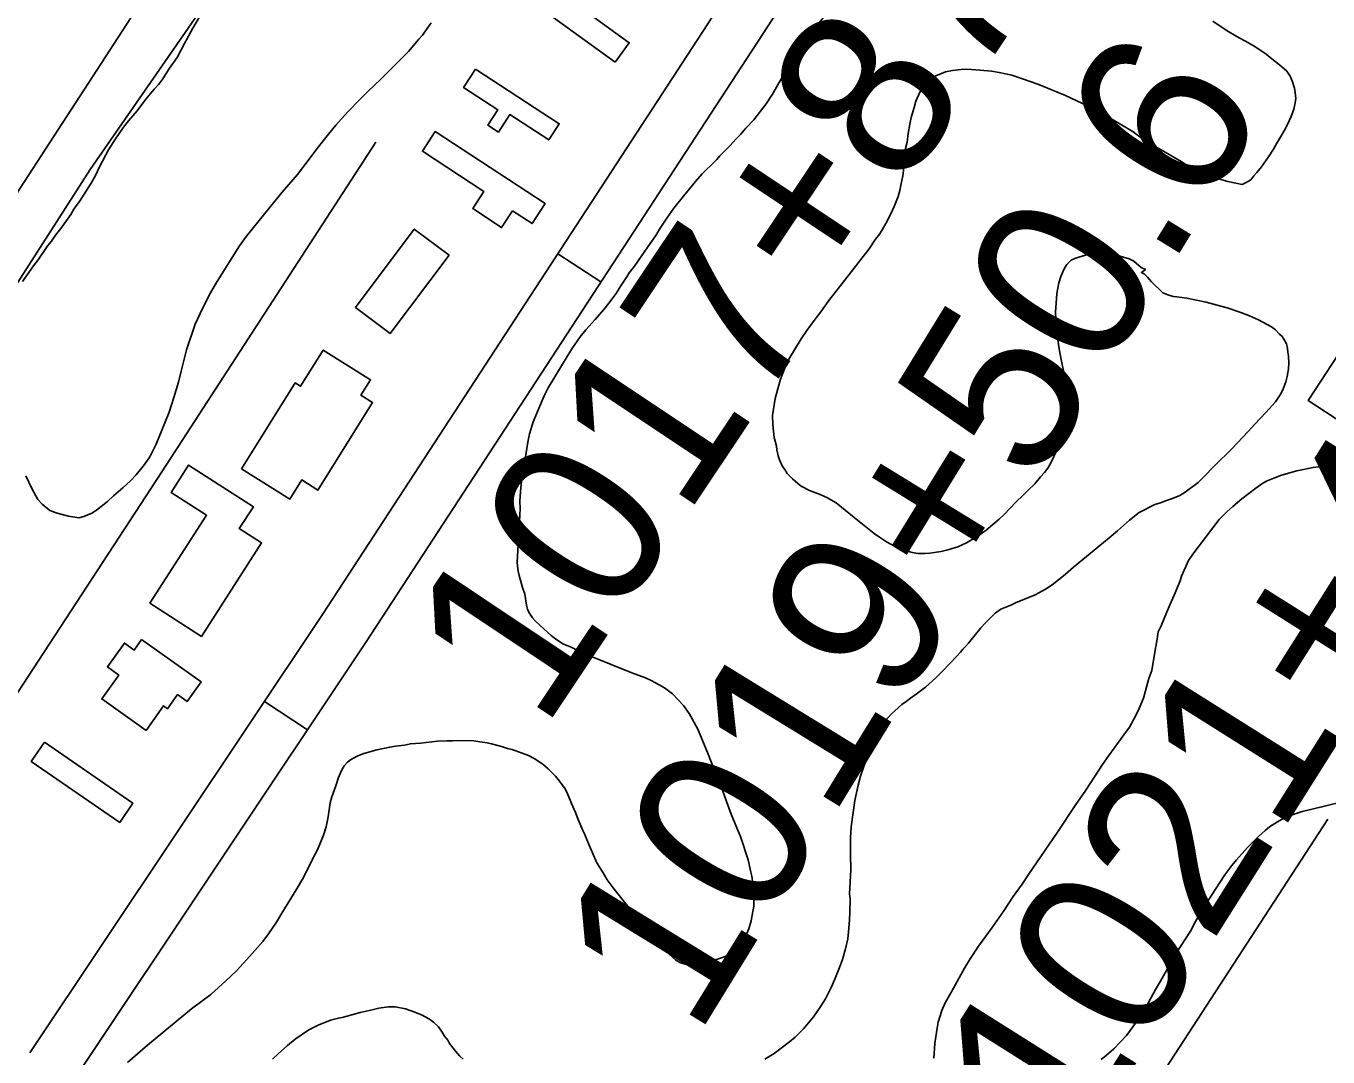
# Model space of a CAD drawing. Extents: x 3823584 to 3861785, y 301729 to 327625.
# Drawn here: x 3854969 to 3855726, y 314672 to 315272 of the extents above; entities that cross this region are included whole.
import ezdxf

# ---------------------------------------------------------------- set-up
doc = ezdxf.new("R2010")
doc.units = 0
for name, color, linetype in [('V-BLDG-OTLN', 7, 'Continuous'), ('V-ROAD-CNTR', 7, 'Continuous'), ('V-SITE-VEGE', 7, 'Continuous'), ('V-SURV-IDEN', 7, 'Continuous'), ('V-TOPO-SHOR', 7, 'Continuous')]:
    doc.layers.add(name, color=color, linetype=linetype)

msp = doc.modelspace()

# ---------------------------------------------------------------- linework, layer by layer
at = {"layer": 'V-BLDG-OTLN'}
for points in [[(3855311.85, 315250.74), (3855257.48, 315290.17), (3855265.67, 315301.45), (3855320.03, 315262.02)], [(3855230.72, 315246.57), (3855279.37, 315214.87), (3855273.27, 315205.5), (3855250.62, 315220.25), (3855243.99, 315210.08), (3855237.9, 315214.05), (3855243.71, 315222.96), (3855223.79, 315235.94)], [(3855207.3, 315210.37), (3855271.17, 315168.51), (3855263.55, 315156.88), (3855252.27, 315164.27), (3855245.88, 315154.52), (3855229.06, 315165.54), (3855235.58, 315175.48), (3855199.81, 315198.93)], [(3855215.29, 315138.49), (3855181.08, 315092.89), (3855160.85, 315108.07), (3855195.06, 315153.67)], [(3855766.94, 315088.63), (3855735.48, 315040.44), (3855714.74, 315053.98), (3855746.2, 315102.17)], [(3855094.67, 315014.21), (3855125.92, 315064.26), (3855129.06, 315062.3), (3855142.17, 315083.3), (3855169.73, 315066.09), (3855164.07, 315057.03), (3855170.88, 315052.78), (3855139.14, 315001.94), (3855129.74, 315007.81), (3855122.78, 314996.66)], [(3855041.49, 314936.07), (3855074.37, 314987.26), (3855053.74, 315000.52), (3855063.96, 315016.43), (3855101.59, 314992.26), (3855093.38, 314979.49), (3855106.34, 314971.16), (3855071.38, 314916.86)], [(3855036.6, 314914.98), (3855071.16, 314890.42), (3855063.04, 314879), (3855057.46, 314882.96), (3855051.63, 314874.75), (3855049.29, 314876.42), (3855039.2, 314862.21), (3855013.49, 314880.47), (3855023.37, 314894.37), (3855016.72, 314899.1), (3855026.58, 314912.96), (3855032.29, 314908.92)], [(3854980.15, 314855.24), (3855031.54, 314819.79), (3855023.89, 314808.71), (3854972.5, 314844.15)]]:
    msp.add_lwpolyline(points, close=True, dxfattribs=at)
at = {"layer": 'V-ROAD-CNTR'}
for p, q in [((3855303.64, 315122.9), (3855278.51, 315139.28)), ((3855133.04, 314862.41), (3855108.09, 314879.07))]:
    msp.add_line(p, q, dxfattribs=at)
for points in [[(3855487.01, 315979.64), (3854820.94, 314954.31)], [(3855508.98, 315958.38), (3855344.09, 315704.56), (3855110.49, 315338.37), (3855006.71, 315188.37), (3854846.2, 314938.38)], [(3855699.29, 315774.07), (3855483.16, 315453.25), (3855142.16, 314930.1), (3854971.62, 314674.66)], [(3855721.18, 315752.86), (3855508.17, 315436.68), (3855167.2, 314913.58), (3854996.57, 314658)]]:
    msp.add_lwpolyline(points, dxfattribs=at)
msp.add_spline([(3854116.13, 316942.4), (3854169.42, 316931.52), (3854298.84, 316901.82), (3854437.58, 316854.58), (3854560.47, 316798.18), (3854671.19, 316730.15), (3854747.11, 316675.95), (3854806.61, 316630.04), (3854875.81, 316567.34), (3854972.81, 316478.01), (3855148.5, 316306.83), (3855485, 315981.59), (3856075.1, 315410.1), (3856623.47, 314884.78), (3857154.48, 314370.37), (3857470.65, 314060.55), (3857747.38, 313795.59), (3858247.58, 313313.32), (3858629.53, 312940.33), (3859041.83, 312538.5), (3859429.79, 312165.72), (3859613.32, 311989.18)], degree=3, dxfattribs=at)
at = {"layer": 'V-SITE-VEGE'}
for points in [[(3854967.3, 315123.09), (3854973.78, 315132.33), (3854976.46, 315135.87), (3854982.15, 315144.04), (3854984.2, 315146.66), (3854986.56, 315150.05), (3854989.72, 315154.05), (3854995.41, 315162.21), (3854997.31, 315165.3), (3854998.57, 315167.15), (3855000.46, 315169.61), (3855007.27, 315180.41), (3855009.01, 315183.49), (3855010.12, 315185.66), (3855011.88, 315189.52), (3855015.85, 315196.93), (3855017.43, 315199.7), (3855021.39, 315206.18), (3855026.13, 315212.96), (3855028.97, 315216.66), (3855034.01, 315222.5), (3855039.06, 315229.12), (3855043.94, 315234.97), (3855046.46, 315237.73), (3855048.51, 315240.51), (3855052.78, 315247.14), (3855057.36, 315253.45), (3855061.49, 315261.64), (3855066.41, 315270.43), (3855072.75, 315281.39)], [(3855332.75, 314891.27), (3855329.5, 314892.71), (3855321.61, 314895.59), (3855309.56, 314900.55), (3855298.42, 314904.87), (3855292.86, 314907.42), (3855290.39, 314908.38), (3855286.22, 314910.61), (3855281.42, 314912.53), (3855277.26, 314915.37), (3855274.65, 314917.42), (3855268.19, 314923.09), (3855265.43, 314925.92), (3855263.89, 314927.64), (3855261.9, 314930.46), (3855261, 314932.65), (3855260.25, 314934.99), (3855259.39, 314941.36), (3855258.04, 314945.26), (3855256.1, 314952.28), (3855255.51, 314954.77), (3855255.08, 314957.73), (3855254.95, 314959.9), (3855255.53, 314970.3), (3855255.56, 314972.63), (3855256.11, 314979.62), (3855256.71, 314991.11), (3855256.45, 314995.46), (3855256.82, 315001.04), (3855257.36, 315007.1), (3855259.04, 315017.95), (3855259.87, 315022.45), (3855261.04, 315029.73), (3855262.03, 315034.69), (3855264.13, 315041.5), (3855270.52, 315056.8), (3855272.9, 315061.28), (3855276.71, 315067.76), (3855286.68, 315083.96), (3855291.58, 315091.04), (3855294.89, 315095.04), (3855300.24, 315101.04), (3855305.27, 315106.88), (3855308.27, 315110.58), (3855312.38, 315116.28), (3855314.75, 315120.13), (3855318.7, 315125.99), (3855319.97, 315128.15), (3855323.12, 315132.15), (3855330.87, 315143.4), (3855335.44, 315149.87), (3855337.98, 315154.19), (3855341.93, 315160.05), (3855346.04, 315165.75), (3855351.56, 315172.83), (3855358.49, 315181.29), (3855362.42, 315185.75), (3855364.94, 315188.36), (3855367.45, 315190.67), (3855370.91, 315194.04), (3855372.8, 315196.19), (3855378.46, 315202.03), (3855382.23, 315206.18), (3855384.9, 315208.79), (3855387.9, 315212.33), (3855392.46, 315217.24), (3855399.71, 315226.48), (3855403.35, 315232.18), (3855411.75, 315246.69), (3855416.82, 315254.86), (3855422.66, 315263.49), (3855426.93, 315269.19), (3855433.39, 315277.19)], [(3855659.21, 315274.57), (3855667.53, 315268.88), (3855672.78, 315265.87), (3855680.03, 315261.9), (3855684.36, 315259.36), (3855690.37, 315255.41), (3855693.6, 315252.73), (3855698.06, 315249.26), (3855702.37, 315245.48), (3855704.2, 315242.51), (3855705.41, 315239.86), (3855706.76, 315235.65), (3855707.2, 315233.16), (3855707.46, 315229.58), (3855707.12, 315227.1), (3855706.3, 315223.38), (3855704.86, 315219.21), (3855703.74, 315216.58), (3855701.35, 315211.79), (3855696.45, 315203.61), (3855694.54, 315200.22), (3855691.54, 315195.59), (3855687.58, 315189.89), (3855684.91, 315186.5), (3855683.18, 315184.66), (3855681.29, 315182.35), (3855678.31, 315180.52), (3855676.28, 315179.61), (3855672.72, 315180.28), (3855668.07, 315181.42), (3855659.86, 315183.69), (3855657.08, 315184.65), (3855652.75, 315186.41), (3855649.82, 315188), (3855644.72, 315190.39), (3855640.87, 315192.92), (3855629.29, 315199.73), (3855622.2, 315203.7), (3855617.57, 315206.71), (3855612.95, 315210.17), (3855599.07, 315218.57), (3855583.17, 315226.83), (3855573.58, 315231.29), (3855557.51, 315237.85), (3855548.07, 315241.22), (3855542.5, 315243.15), (3855535.06, 315244.79), (3855530.57, 315245.46), (3855524.05, 315246.16), (3855519.09, 315246.53), (3855514.58, 315246.74), (3855508.05, 315245.88), (3855503.85, 315245), (3855498.23, 315242.73), (3855494.79, 315240.75), (3855491.17, 315236.91), (3855489.11, 315233.67), (3855486.72, 315228.11), (3855485.59, 315224.4), (3855483.96, 315218.51), (3855483.14, 315214.64), (3855482.15, 315209.22), (3855481.62, 315204.25), (3855480.48, 315199.76), (3855479.98, 315196.34), (3855479.96, 315194.17), (3855479.59, 315189.82), (3855479.57, 315187.81), (3855479.07, 315184.7), (3855477.92, 315179.13), (3855477.42, 315176.18), (3855476.29, 315172.62), (3855474.04, 315166.74), (3855473.09, 315164.58)], [(3855204.85, 315273.64), (3855199.79, 315266.4), (3855197.75, 315264.09), (3855191.76, 315256.86), (3855175.58, 315240.74), (3855168.19, 315233.68), (3855163.48, 315228.92), (3855156.24, 315221.55), (3855149.48, 315214.01), (3855145.23, 315208.94), (3855139.23, 315201.39), (3855135.76, 315196.62), (3855127.24, 315185.38), (3855118.27, 315175.08), (3855108.19, 315162.77), (3855097.62, 315149.53), (3855093.52, 315143.83), (3855080.07, 315122.55), (3855076.58, 315116.54), (3855071.97, 315107.42), (3855067.67, 315098.31), (3855062.68, 315083.45), (3855062.02, 315080.35), (3855059.59, 315071.06), (3855058.11, 315064.71), (3855055.37, 315055.73), (3855052.63, 315047.22), (3855045.11, 315028.52)], [(3855473.09, 315164.58), (3855470.22, 315158.71), (3855469.27, 315156.86), (3855465.62, 315150.84), (3855463.26, 315147.77), (3855459.47, 315142.22), (3855454.58, 315136.06), (3855443.85, 315122.05), (3855436.13, 315112.2), (3855431.39, 315105.57), (3855428.08, 315101.27), (3855423.34, 315094.64), (3855420.02, 315089.86), (3855412.74, 315077.98), (3855410.67, 315073.35), (3855407.95, 315066.39), (3855404.87, 315055.24), (3855403.35, 315045.32), (3855403.6, 315039.88), (3855404.29, 315032.57), (3855405.63, 315027.43), (3855405.91, 315025.25), (3855406.65, 315021.83), (3855407.4, 315019.49), (3855409.22, 315015.58), (3855410.44, 315013.86), (3855411.81, 315011.51), (3855414.89, 315008.53), (3855418.11, 315005.69), (3855419.96, 315004.27), (3855424.9, 315001.73), (3855431.09, 314999.33), (3855435.26, 314997.41), (3855437.27, 314996.3), (3855440.35, 314994.4), (3855450.81, 314985.9), (3855462.51, 314976.6), (3855465.44, 314974.54), (3855469.6, 314971.85), (3855472.07, 314970.42), (3855474.39, 314969.47), (3855479.18, 314967.23), (3855484.44, 314965.62), (3855487.85, 314965.12), (3855491.89, 314965.07), (3855494.69, 314965.19), (3855501.38, 314966.2), (3855505.27, 314967.09), (3855511.04, 314968.88), (3855516.04, 314971.31), (3855523.23, 314975.42), (3855527.46, 314978.64), (3855535, 314984.92), (3855537.98, 314987.67), (3855544.74, 314994.9), (3855548.98, 314998.89), (3855551.65, 315001.65), (3855555.74, 315005.49), (3855559.2, 315009.64), (3855561.41, 315012.1), (3855563.3, 315014.72), (3855564.89, 315017.34), (3855566.95, 315021.36), (3855568.23, 315024.29), (3855569.99, 315028.78), (3855573.71, 315041.94), (3855574.54, 315045.66), (3855575.36, 315050.15), (3855575.41, 315053.88), (3855574.85, 315059.94), (3855573.38, 315066.64), (3855572.65, 315070.53), (3855571.61, 315074.9), (3855570.29, 315081.9), (3855569.57, 315086.41), (3855568.15, 315098.08), (3855567.77, 315105.07), (3855568.68, 315116.25), (3855569.84, 315122.45), (3855570.97, 315126.16), (3855573.04, 315130.96), (3855574.46, 315133.11), (3855576.98, 315135.57), (3855579.01, 315136.63), (3855581.35, 315137.38), (3855585.24, 315138.42), (3855592.71, 315139.58), (3855595.82, 315139.54), (3855600.79, 315139.02), (3855604.04, 315138.36), (3855610.7, 315136.42), (3855613.32, 315134.99), (3855617.62, 315131.37), (3855620.1, 315130.1), (3855617.75, 315128.41), (3855619.6, 315127.46), (3855621.29, 315125.73), (3855623.59, 315123.07), (3855630.19, 315116.62), (3855633.13, 315115.5), (3855636.23, 315114.53)], [(3855636.23, 315114.53), (3855638.4, 315114.35), (3855644.14, 315113.51), (3855655.45, 315111.2), (3855663.97, 315108.93), (3855667.68, 315107.8), (3855675.57, 315105.22), (3855680.67, 315103.14), (3855685.77, 315100.91), (3855693.34, 315096.78), (3855695.65, 315095.04), (3855698.1, 315092.53), (3855699.64, 315091.11), (3855701.17, 315088.77), (3855702.08, 315086.89), (3855702.67, 315084.24), (3855702.95, 315082.07), (3855703.24, 315079.73), (3855703.5, 315075.69), (3855703.31, 315072.43), (3855702.48, 315067.94), (3855701.67, 315064.84), (3855699.9, 315060.2), (3855698.47, 315057.27), (3855695.63, 315053.26), (3855690.12, 315046.95), (3855683.67, 315040.2), (3855679.74, 315035.89), (3855670.46, 315026.06), (3855667.63, 315023.14), (3855663.23, 315019), (3855650.66, 315006.25), (3855643.29, 315000.74), (3855640.16, 314998.76), (3855635.79, 314996.95), (3855631.74, 314995.6), (3855629.4, 314994.69), (3855625.65, 314993.49), (3855616.44, 314988.94), (3855610.79, 314984.5), (3855603.88, 314978.21), (3855599.02, 314974.08), (3855585.85, 314963.35), (3855578.32, 314957.07), (3855573.61, 314952.93), (3855566.71, 314947.42), (3855562.33, 314944.52), (3855555.92, 314941.02), (3855544.53, 314936.34), (3855541.87, 314934.97), (3855536.1, 314932.71), (3855532.81, 314930.27), (3855530.76, 314928.42), (3855527.15, 314924.74), (3855524.47, 314921.82), (3855517.23, 314912.89), (3855515.49, 314910.89), (3855513.92, 314909.36), (3855512.66, 314907.66), (3855510.3, 314905.05), (3855506.53, 314901.21), (3855501.81, 314896.14), (3855498.35, 314892.76), (3855492.23, 314887.24), (3855486.9, 314883.27), (3855483.46, 314880.98), (3855481.1, 314878.98), (3855478.6, 314877.15), (3855474.36, 314873.62), (3855472.32, 314871.63), (3855469.02, 314867.94), (3855466.02, 314863.94), (3855464.75, 314862.09), (3855460.6, 314852.5), (3855458.67, 314846.63), (3855456.75, 314842.3), (3855454.5, 314835.49), (3855453.05, 314830.38), (3855451.23, 314821.39), (3855449.03, 314806.2), (3855448.65, 314799.67), (3855448.69, 314790.2), (3855448.9, 314781.03), (3855448.12, 314767.06), (3855448.39, 314763.95), (3855448.3, 314756.5), (3855448.09, 314751.84), (3855447.55, 314745.01), (3855447.03, 314740.98), (3855445.72, 314735.09), (3855443.94, 314728.9), (3855442.33, 314724.41), (3855439.62, 314717.61), (3855437.39, 314712.66), (3855434.05, 314706.18), (3855431.51, 314701.86), (3855427.09, 314695.7), (3855421.26, 314688.62), (3855416.54, 314683.86), (3855413.25, 314681.1), (3855404.32, 314674.37)], [(3855045.11, 315028.52), (3855041.3, 315021.26), (3855038.3, 315016.79), (3855033.41, 315010.79), (3855030.42, 315007.56), (3855025.71, 315003.27), (3855020.22, 314998.51), (3855016.77, 314995.29), (3855010.34, 314990.24), (3855007.68, 314988.56), (3855002.99, 314986.6), (3855000.04, 314985.86), (3854994.14, 314986.7), (3854987.48, 314988.49), (3854983.31, 314990.09), (3854978.84, 314993.71), (3854976.23, 314996.38), (3854972.74, 315002.8), (3854969.41, 315010.14)], [(3855497.01, 314671.62), (3855497.73, 314680.16), (3855498.76, 314687.91), (3855499.59, 314692.56), (3855501.68, 314699.37), (3855503.6, 314703.85), (3855507.56, 314710.64), (3855515.02, 314723.91), (3855518.19, 314729.31), (3855523.09, 314736.71), (3855530.98, 314747.49), (3855537.77, 314757.2), (3855543.31, 314765.52), (3855548.52, 314772.76), (3855552.16, 314778.31), (3855568.91, 314802.97), (3855579.19, 314818.54), (3855585.5, 314827.48), (3855595.15, 314842.43), (3855598.78, 314847.67), (3855607.62, 314859.53), (3855610.78, 314864.15), (3855614.59, 314870.79), (3855616.5, 314874.96), (3855618.9, 314880.83), (3855621.98, 314892.29), (3855623.75, 314897.09), (3855624.41, 314900.66), (3855625.24, 314905.15), (3855625.92, 314909.96), (3855626.74, 314913.98), (3855627.58, 314919.57), (3855629.33, 314922.96), (3855631.41, 314928.22), (3855634.45, 314935.49), (3855636.84, 314940.9), (3855640.2, 314949.09), (3855641.16, 314951.88), (3855645.15, 314960.99), (3855647.68, 314964.69), (3855662.98, 314984.71), (3855667.38, 314989.32), (3855670.83, 314992.38), (3855676.17, 314996.83), (3855684.32, 315003.1), (3855688.39, 315005.85), (3855690.89, 315007.22), (3855694.64, 315008.88), (3855699.16, 315010.54), (3855708.2, 315013.07), (3855717.54, 315014.98), (3855720.66, 315015.41), (3855733.27, 315018.37)], [(3855126.44, 314769.41), (3855130.72, 314776.66), (3855136.61, 314788.55), (3855138.83, 314792.72), (3855142.35, 314801.22), (3855143.96, 314806.17), (3855145.11, 314811.9), (3855146.29, 314819.97), (3855147.11, 314823.53), (3855149.52, 314829.87), (3855151.13, 314834.82), (3855152.88, 314838.84), (3855154.31, 314841.62), (3855156.36, 314843.77), (3855158.08, 314844.99), (3855161.99, 314847.28), (3855165.11, 314848.64), (3855169.79, 314849.98), (3855173.37, 314850.87), (3855180.85, 314852.5), (3855184.27, 314853.08), (3855189.4, 314853.64), (3855192.83, 314854.38), (3855198.73, 314854.77), (3855208.69, 314855.9), (3855213.98, 314856.15), (3855217.24, 314856.11), (3855221.74, 314856.22), (3855229.66, 314856.12), (3855233.23, 314855.46), (3855237.57, 314854.94), (3855239.9, 314854.45), (3855245.78, 314852.83), (3855249.34, 314851.7), (3855251.97, 314851.05), (3855261.41, 314847.52), (3855264.8, 314845.77), (3855269.74, 314842.61), (3855272.97, 314839.77), (3855277.11, 314835.53), (3855279.56, 314832.71), (3855282.77, 314828.17), (3855284.44, 314824.88), (3855286.4, 314819.74), (3855288.83, 314814.43), (3855290.33, 314810.37), (3855293.06, 314803.97), (3855293.96, 314802.1), (3855296.68, 314795.38), (3855301.22, 314785.23), (3855304.88, 314779.29), (3855307.17, 314775.38), (3855310.69, 314770.68), (3855316.5, 314763.31), (3855321.55, 314757.04), (3855323.7, 314754.53), (3855326.61, 314750.77), (3855328.75, 314748.41), (3855331.97, 314744.34), (3855335.34, 314740.57), (3855337.64, 314737.74), (3855343.01, 314732.25), (3855347.01, 314728.78), (3855349.48, 314727.2), (3855354.27, 314725.59), (3855356.45, 314725.41), (3855358.62, 314725.69), (3855362.36, 314726.43), (3855364.7, 314727.02), (3855368.29, 314728.22), (3855373.74, 314729.87), (3855375.77, 314730.62), (3855377.96, 314732), (3855380.94, 314734.29), (3855384.87, 314738.28), (3855386.29, 314740.29), (3855388.35, 314743.99), (3855389.63, 314746.77), (3855390.92, 314751.41), (3855391.59, 314754.67), (3855392.42, 314759.94), (3855392.49, 314766.16), (3855392.23, 314770.66), (3855391.23, 314777.35), (3855390.79, 314779.69), (3855389.16, 314786.85), (3855384.96, 314799.95), (3855379.22, 314813.53), (3855376.51, 314820.86), (3855375.01, 314825.23), (3855370.64, 314836.93), (3855367.61, 314843.96), (3855365.96, 314848.33), (3855359.91, 314862.84), (3855356.87, 314868.47), (3855354.89, 314871.91), (3855351.53, 314876.61), (3855345.24, 314883.36), (3855340.62, 314886.83), (3855337.53, 314888.73), (3855332.75, 314891.27)], [(3855737.5, 314821.36), (3855722.7, 314817.65), (3855711.18, 314814.99), (3855701.82, 314811.83), (3855696.82, 314809.1), (3855692.28, 314806.04), (3855689.61, 314803.9), (3855685.85, 314800.52), (3855679.4, 314794.08), (3855672.95, 314786.85), (3855670.27, 314783.62), (3855666.32, 314778.23), (3855660.79, 314769.9), (3855653.51, 314758.34), (3855649.23, 314751.09), (3855646.22, 314745.38), (3855637.99, 314732.73), (3855628.95, 314716.38), (3855625.94, 314711.44), (3855621.81, 314704.03), (3855614.85, 314692.77), (3855609.16, 314684.76), (3855601.77, 314677.08), (3855597.38, 314673.25), (3855594.4, 314670.8)], [(3855028.35, 314669.11), (3855039.96, 314679.07), (3855065.53, 314700.21), (3855076.81, 314708.62), (3855085.6, 314716.6), (3855091.72, 314722.43), (3855097.7, 314728.89), (3855106.99, 314739.5), (3855110.3, 314743.81), (3855115.04, 314750.59), (3855118.21, 314755.98), (3855126.44, 314769.41)], [(3855223.47, 314671.04), (3855221.48, 314672.92), (3855219.02, 314675.75), (3855217.8, 314677.47), (3855215.65, 314680.14), (3855214.59, 314682.01), (3855212.75, 314684.36), (3855211.38, 314686.71), (3855209.24, 314689.84), (3855206.32, 314692.52), (3855204.01, 314694.25), (3855199.38, 314696.79), (3855195.52, 314698.39), (3855189.95, 314700.32), (3855184.06, 314701.48), (3855180.18, 314701.52), (3855174.58, 314700.65), (3855170.68, 314699.77), (3855163.67, 314698.14), (3855154.01, 314695.46), (3855151.05, 314694.87), (3855146.38, 314693.68), (3855139.2, 314690.81), (3855133.89, 314688.08), (3855125.9, 314682.58), (3855121.51, 314678.9), (3855116.02, 314674.15), (3855112.72, 314671.08)], [(3855404.32, 314674.37), (3855398.84, 314671.02)]]:
    msp.add_lwpolyline(points, dxfattribs=at)
at = {"layer": 'V-TOPO-SHOR'}
for points in [[(3855172.72, 315204.18), (3855048.45, 315012.59), (3854923.73, 314821.94), (3854842.96, 314698.98), (3854827.94, 314678.14)], [(3855726.03, 314810.51), (3855585, 314593.6), (3855474.42, 314421.58), (3855362.02, 314252.59), (3855340.29, 314219.2), (3855332.63, 314207.78)]]:
    msp.add_lwpolyline(points, dxfattribs=at)

# ---------------------------------------------------------------- texts
at = {"layer": 'V-SURV-IDEN'}
for s, rotation, p in [('1017+87.2', 56.29423, (3855269.91, 314861.31)), ('1019+50.6', 58.4352, (3855359.04, 314682.61)), ('1021+44.6', 57.78307, (3855578.61, 314611.27))]:
    msp.add_text(s, height=100, rotation=rotation, dxfattribs=at).set_placement(p)

doc.saveas('drawing.dxf')
